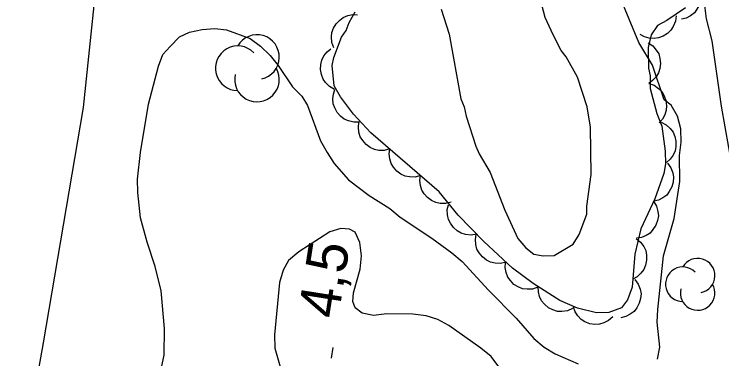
# Model space of a CAD drawing. Extents: x 282461 to 284471, y 5554090 to 5557646.
# Drawn here: x 283220.9 to 283273.2, y 5556508.7 to 5556534.1 of the extents above; entities that cross this region are included whole.
import ezdxf

# ---------------------------------------------------------------- set-up
doc = ezdxf.new("R2010")
doc.units = 0
for name, color, linetype in [('Niveau 2', 7, 'Continuous'), ('Niveau 22', 7, 'Continuous'), ('Niveau 3', 7, 'Continuous'), ('Niveau 44', 7, 'Continuous')]:
    doc.layers.add(name, color=color, linetype=linetype)

msp = doc.modelspace()

# ---------------------------------------------------------------- linework, layer by layer
at = {"layer": 'Niveau 2'}
for points in [[(283274.02, 5556522.79), (283273.21, 5556527.37), (283272.52, 5556532.18), (283272.09, 5556533.81), (283271.97, 5556534.79), (283271.6, 5556536.53), (283271.75, 5556538.04), (283272.36, 5556540.72), (283272.41, 5556541.65), (283272.15, 5556543.62), (283272.12, 5556546.41), (283271.92, 5556548.27), (283271.9, 5556550.18), (283272.06, 5556551.11), (283272.74, 5556552.86), (283273.59, 5556554.62)], [(283268.49, 5556508.7), (283268.65, 5556509.57), (283268.45, 5556511.43), (283268.5, 5556512.36), (283268.92, 5556516.32), (283269.7, 5556519.06), (283270.13, 5556521.8), (283270.11, 5556523.71), (283270.22, 5556524.7), (283270.2, 5556525.69), (283269.96, 5556526.62), (283269.49, 5556527.43), (283268.96, 5556527.83), (283268.11, 5556530.38), (283267.11, 5556532.05), (283265.67, 5556535.52)], [(283252.49, 5556534.51), (283253.09, 5556532.66), (283253.96, 5556527.9), (283254.2, 5556527.32), (283254.33, 5556526.62), (283255.05, 5556524.42), (283255.29, 5556523.84), (283256.12, 5556522.46), (283257.2, 5556519.68), (283258.16, 5556517.59), (283258.75, 5556516.9), (283259.34, 5556516.44), (283260.04, 5556516.33), (283260.85, 5556516.34), (283262.24, 5556517.17), (283262.69, 5556517.88), (283263.26, 5556519.4), (283263.25, 5556519.98), (283263.57, 5556522.31), (283263.53, 5556525.8), (283263.28, 5556527.31), (283262.56, 5556529.51), (283261.73, 5556531.01), (283261.37, 5556531.47), (283260.78, 5556532.63), (283260.18, 5556533.9), (283259.93, 5556534.83)], [(283231.64, 5556507.17), (283232.03, 5556508.98), (283232.06, 5556510.95), (283231.8, 5556513.74), (283231.37, 5556515.54), (283230.77, 5556517.33), (283230.28, 5556519.13), (283230.09, 5556520.99), (283230.07, 5556521.97), (283230.28, 5556523.95), (283230.88, 5556527.51), (283231.6, 5556530.3), (283231.94, 5556531.18), (283232.46, 5556531.77), (283233.15, 5556532.47), (283233.9, 5556532.83), (283234.83, 5556533.02), (283235.76, 5556533.08), (283236.63, 5556532.98), (283238.38, 5556532.36), (283239.15, 5556531.79), (283239.85, 5556531.1), (283240.44, 5556530.35), (283241.51, 5556528.79), (283242.21, 5556528.1), (283242.63, 5556527.41), (283243.59, 5556524.8), (283244.06, 5556523.94), (283244.6, 5556523.13), (283245.66, 5556521.92), (283247.18, 5556520.78), (283248.7, 5556519.81), (283249.47, 5556519.18), (283251.81, 5556517.63), (283253.28, 5556516.55), (283254.04, 5556515.91), (283255.98, 5556513.79), (283258.04, 5556511.72), (283259.34, 5556510.22), (283260.1, 5556509.59), (283260.92, 5556509.08), (283262.62, 5556508.34)], [(283257.06, 5556507.73), (283256.18, 5556508.88), (283255.42, 5556509.51), (283253.07, 5556511.17), (283252.25, 5556511.62), (283251.38, 5556511.9), (283250.39, 5556512.01), (283248.47, 5556512.04), (283247.49, 5556511.92), (283246.67, 5556512.08), (283246.14, 5556512.48), (283245.96, 5556512.95), (283246.01, 5556513.58), (283246.52, 5556515.33), (283246.62, 5556516.32), (283246.49, 5556517.31), (283246.14, 5556518.06), (283245.73, 5556518.29), (283245.09, 5556518.34), (283244.28, 5556518.09), (283241.97, 5556516.62), (283241.22, 5556515.97), (283240.82, 5556515.27), (283240.55, 5556514.34), (283240.18, 5556510.5), (283240.2, 5556509.51), (283240.92, 5556507.02)]]:
    msp.add_lwpolyline(points, dxfattribs=at)
at = {"layer": 'Niveau 22'}
msp.add_lwpolyline([(283227.4, 5556540.21), (283226.04, 5556527.26), (283223.1, 5556509.9), (283220.81, 5556497.09)], dxfattribs=at)
at = {"layer": 'Niveau 3'}
msp.add_line((283244.4, 5556508.77), (283244.52, 5556509.56), dxfattribs=at)
at = {"layer": 'Niveau 44'}
for points in [[(283271.26, 5556536.59), (283271.51, 5556536.26), (283271.64, 5556535.87), (283271.71, 5556535.55), (283271.68, 5556535.2), (283271.58, 5556534.84), (283271.39, 5556534.51), (283271.2, 5556534.24), (283270.92, 5556534.03), (283270.59, 5556533.86), (283270.24, 5556533.77)], [(283244.56, 5556531.67), (283244.41, 5556532.06), (283244.39, 5556532.47), (283244.42, 5556532.8), (283244.54, 5556533.12), (283244.73, 5556533.44), (283245.01, 5556533.71), (283245.26, 5556533.91), (283245.59, 5556534.04), (283245.96, 5556534.11), (283246.32, 5556534.1)], [(283270.55, 5556534.62), (283269.16, 5556533.67), (283268.47, 5556533.31), (283268.01, 5556532.61), (283267.79, 5556531.68), (283267.81, 5556530.17), (283267.93, 5556529.59), (283267.94, 5556528.66), (283268.43, 5556526.81), (283268.79, 5556525.88), (283269.04, 5556524.03), (283269.06, 5556523.1), (283268.95, 5556522.4), (283268.27, 5556520.53), (283267.25, 5556518.31), (283266.81, 5556516.45), (283266.61, 5556514.01), (283266.27, 5556513.08), (283265.81, 5556512.49), (283264.88, 5556512.13), (283263.96, 5556512.12), (283262.56, 5556512.45), (283261.27, 5556513.02), (283259.28, 5556514.27), (283257.76, 5556515.42), (283255.64, 5556517.37), (283253.76, 5556519.32), (283252.35, 5556521.05), (283247.3, 5556525.4), (283246.01, 5556526.78), (283245.06, 5556528.05), (283244.59, 5556528.86), (283244.45, 5556530.37), (283244.56, 5556530.95), (283245.13, 5556532.46), (283245.47, 5556532.93), (283245.69, 5556533.52), (283246.15, 5556534.33)], [(283269.85, 5556534.03), (283269.81, 5556533.62), (283269.64, 5556533.24), (283269.47, 5556532.96), (283269.21, 5556532.72), (283268.9, 5556532.53), (283268.54, 5556532.41), (283268.22, 5556532.34), (283267.87, 5556532.38), (283267.51, 5556532.47), (283267.19, 5556532.64)], [(283267.79, 5556532.03), (283268.13, 5556531.8), (283268.39, 5556531.49), (283268.57, 5556531.21), (283268.66, 5556530.87), (283268.7, 5556530.51), (283268.64, 5556530.13), (283268.56, 5556529.81), (283268.37, 5556529.52), (283268.12, 5556529.24), (283267.83, 5556529.03)], [(283244.61, 5556528.6), (283244.25, 5556528.81), (283243.96, 5556529.1), (283243.77, 5556529.36), (283243.65, 5556529.69), (283243.58, 5556530.06), (283243.61, 5556530.44), (283243.67, 5556530.76), (283243.83, 5556531.07), (283244.06, 5556531.36), (283244.34, 5556531.59)], [(283267.84, 5556529.03), (283268.24, 5556528.9), (283268.56, 5556528.66), (283268.8, 5556528.43), (283268.98, 5556528.12), (283269.1, 5556527.77), (283269.14, 5556527.39), (283269.13, 5556527.07), (283269.02, 5556526.73), (283268.85, 5556526.41), (283268.61, 5556526.13)], [(283246.45, 5556526.19), (283246.03, 5556526.17), (283245.64, 5556526.27), (283245.33, 5556526.4), (283245.06, 5556526.61), (283244.81, 5556526.89), (283244.63, 5556527.23), (283244.52, 5556527.53), (283244.5, 5556527.89), (283244.54, 5556528.25), (283244.65, 5556528.59)], [(283248.7, 5556524.2), (283248.29, 5556524.09), (283247.89, 5556524.1), (283247.56, 5556524.15), (283247.25, 5556524.31), (283246.95, 5556524.52), (283246.7, 5556524.82), (283246.52, 5556525.09), (283246.42, 5556525.43), (283246.38, 5556525.8), (283246.42, 5556526.15)], [(283268.75, 5556526.18), (283269.12, 5556525.99), (283269.42, 5556525.71), (283269.63, 5556525.45), (283269.76, 5556525.13), (283269.84, 5556524.77), (283269.83, 5556524.39), (283269.79, 5556524.06), (283269.63, 5556523.75), (283269.42, 5556523.44), (283269.15, 5556523.2)], [(283250.97, 5556522.24), (283250.57, 5556522.13), (283250.16, 5556522.14), (283249.83, 5556522.19), (283249.52, 5556522.35), (283249.22, 5556522.56), (283248.97, 5556522.86), (283248.79, 5556523.13), (283248.7, 5556523.47), (283248.66, 5556523.84), (283248.7, 5556524.2)], [(283269.22, 5556523.16), (283269.47, 5556522.82), (283269.6, 5556522.43), (283269.67, 5556522.11), (283269.64, 5556521.76), (283269.54, 5556521.4), (283269.35, 5556521.07), (283269.16, 5556520.8), (283268.88, 5556520.59), (283268.55, 5556520.42), (283268.2, 5556520.34)], [(283253.24, 5556520.28), (283252.84, 5556520.17), (283252.43, 5556520.18), (283252.11, 5556520.24), (283251.79, 5556520.39), (283251.49, 5556520.61), (283251.25, 5556520.9), (283251.07, 5556521.17), (283250.97, 5556521.51), (283250.93, 5556521.88), (283250.97, 5556522.24)], [(283255.11, 5556517.92), (283254.7, 5556517.85), (283254.3, 5556517.9), (283253.98, 5556517.98), (283253.68, 5556518.16), (283253.4, 5556518.41), (283253.18, 5556518.72), (283253.03, 5556519.01), (283252.96, 5556519.35), (283252.95, 5556519.73), (283253.03, 5556520.08)], [(283268.18, 5556520.34), (283268.4, 5556519.99), (283268.5, 5556519.59), (283268.54, 5556519.26), (283268.48, 5556518.92), (283268.36, 5556518.57), (283268.14, 5556518.25), (283267.93, 5556518), (283267.63, 5556517.82), (283267.29, 5556517.68), (283266.93, 5556517.62)], [(283257.29, 5556515.85), (283256.88, 5556515.76), (283256.48, 5556515.78), (283256.15, 5556515.85), (283255.84, 5556516.01), (283255.55, 5556516.24), (283255.31, 5556516.54), (283255.14, 5556516.82), (283255.06, 5556517.16), (283255.03, 5556517.53), (283255.08, 5556517.89)], [(283266.9, 5556517.59), (283267.23, 5556517.33), (283267.46, 5556517), (283267.61, 5556516.7), (283267.67, 5556516.36), (283267.67, 5556515.99), (283267.58, 5556515.62), (283267.46, 5556515.31), (283267.25, 5556515.03), (283266.97, 5556514.78), (283266.66, 5556514.6)], [(283259.64, 5556514), (283259.24, 5556513.86), (283258.84, 5556513.85), (283258.51, 5556513.88), (283258.18, 5556514.02), (283257.87, 5556514.21), (283257.61, 5556514.49), (283257.41, 5556514.75), (283257.29, 5556515.08), (283257.23, 5556515.45), (283257.25, 5556515.81)], [(283266.81, 5556514.57), (283267.06, 5556514.23), (283267.19, 5556513.85), (283267.26, 5556513.52), (283267.22, 5556513.17), (283267.13, 5556512.82), (283266.94, 5556512.48), (283266.75, 5556512.22), (283266.46, 5556512.01), (283266.13, 5556511.84), (283265.78, 5556511.75)], [(283262.2, 5556512.43), (283261.82, 5556512.27), (283261.42, 5556512.22), (283261.09, 5556512.22), (283260.75, 5556512.33), (283260.42, 5556512.49), (283260.14, 5556512.75), (283259.92, 5556512.99), (283259.77, 5556513.31), (283259.68, 5556513.67), (283259.66, 5556514.03)], [(283265.18, 5556511.83), (283264.87, 5556511.55), (283264.51, 5556511.37), (283264.19, 5556511.27), (283263.84, 5556511.26), (283263.47, 5556511.31), (283263.12, 5556511.46), (283262.84, 5556511.62), (283262.59, 5556511.88), (283262.39, 5556512.18), (283262.26, 5556512.52)]]:
    msp.add_lwpolyline(points, dxfattribs=at)
for centre, radius, start, end in [((283238.886, 5556530.979), 1.648, 282.2692, 149.7263), ((283237.469, 5556530.154), 1.648, 44.1154, 269.804), ((283238.886, 5556529.33), 1.648, 166.9369, 29.6212), ((283271.443, 5556514.858), 1.275, 282.2692, 149.7263), ((283270.347, 5556514.221), 1.275, 44.1154, 269.804), ((283271.443, 5556513.583), 1.275, 166.9369, 29.6212)]:
    msp.add_arc(centre, radius, start, end, dxfattribs=at)

# ---------------------------------------------------------------- texts
at = {"layer": 'Niveau 3'}
msp.add_text('4,5  ', height=3, rotation=81.0957, dxfattribs=at).set_placement((283244.88, 5556511.61))

doc.saveas('drawing.dxf')
